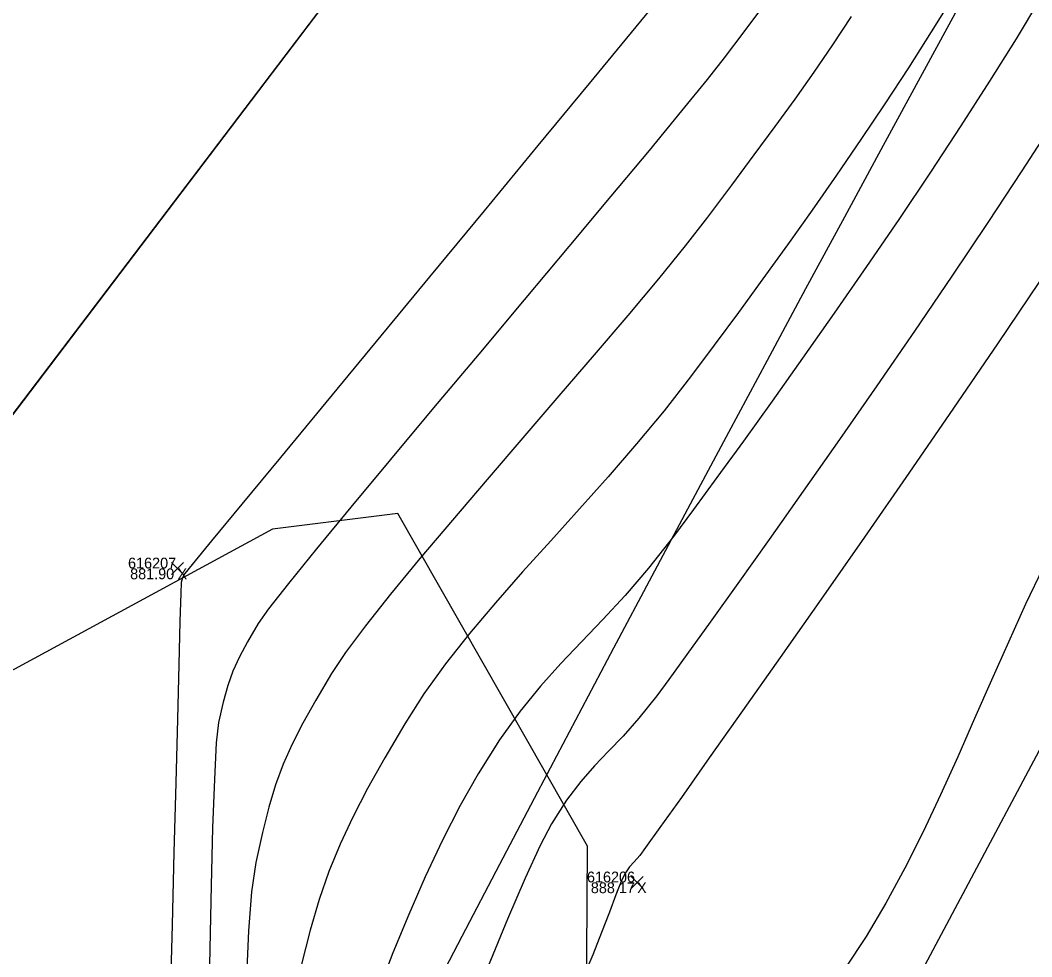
# Model space of a CAD drawing. Extents: x 1957117 to 1971063, y 701601 to 715861.
# Drawn here: x 1963550.8 to 1963583.65, y 706884.91 to 706915.33 of the extents above; entities that cross this region are included whole.
import ezdxf

# ---------------------------------------------------------------- set-up
doc = ezdxf.new("R2010")
doc.units = 0
for name, color, linetype in [('AP_X_Lights', 7, 'Continuous'), ('DT_X_Break_Line', 7, 'Continuous'), ('DT_X_Contour_Major', 7, 'Continuous'), ('DT_X_Contour_Minor', 7, 'Continuous'), ('DT_X_TIN_Hull', 7, 'Continuous'), ('GE_X_CL_20', 7, 'Continuous'), ('HY_X_Water_Edge', 7, 'Continuous'), ('PM_P_Cells', 7, 'Continuous'), ('PV_P_Shoulder', 7, 'Continuous'), ('RS_Raster1', 7, 'Continuous'), ('RW_X_Esmt_RR', 7, 'Continuous'), ('SC_Scratch1', 7, 'Continuous'), ('VG_X_Tree_Line_Rt', 7, 'Continuous')]:
    doc.layers.add(name, color=color, linetype=linetype)

msp = doc.modelspace()

# ---------------------------------------------------------------- linework, layer by layer
at = {"layer": 'AP_X_Lights'}
for p, q in [((1963555.711, 706897.329), (1963556.099, 706897.719)), ((1963555.711, 706897.719), (1963556.099, 706897.329)), ((1963570.639, 706887.13), (1963571.027, 706887.52)), ((1963570.639, 706887.52), (1963571.027, 706887.13))]:
    msp.add_line(p, q, dxfattribs=at)
at = {"layer": 'DT_X_Break_Line'}
msp.add_lwpolyline([(1963549.31, 706900.902), (1963567.723, 706925.142), (1963581.753, 706948.682), (1963589.114, 706971.765), (1963604.241, 706992.933), (1963630.24, 707037.886), (1963653.883, 707082.082), (1963697.483, 707112.719), (1963727.123, 707153.396), (1963737.102, 707174.095), (1963750.986, 707197.42), (1963762.997, 707214.654), (1963786.295, 707233.762), (1963816.245, 707273.278), (1963881.4, 707289.893)], dxfattribs=at)
at = {"layer": 'DT_X_Contour_Major'}
msp.add_lwpolyline([(1963581.108, 706916.131), (1963580.389, 706914.959), (1963579.647, 706913.788), (1963578.884, 706912.619), (1963578.106, 706911.456), (1963577.316, 706910.303), (1963576.519, 706909.161), (1963575.719, 706908.035), (1963574.919, 706906.928), (1963574.125, 706905.842), (1963573.34, 706904.781), (1963572.568, 706903.748), (1963571.711, 706902.648), (1963570.815, 706901.567), (1963569.893, 706900.504), (1963568.96, 706899.457), (1963568.029, 706898.426), (1963567.115, 706897.409), (1963566.232, 706896.404), (1963565.394, 706895.41), (1963564.614, 706894.425), (1963563.907, 706893.45), (1963563.287, 706892.481), (1963562.637, 706891.369), (1963562.079, 706890.371), (1963561.599, 706889.449), (1963561.185, 706888.566), (1963560.824, 706887.684), (1963560.504, 706886.765), (1963560.212, 706885.773), (1963559.936, 706884.669)], dxfattribs=at)
msp.add_lwpolyline([(1963581.108, 706916.131), (1963580.389, 706914.959), (1963579.647, 706913.788), (1963578.884, 706912.619), (1963578.106, 706911.456), (1963577.316, 706910.303), (1963576.519, 706909.161), (1963575.719, 706908.035), (1963574.919, 706906.928), (1963574.125, 706905.842), (1963573.34, 706904.781), (1963572.568, 706903.748), (1963571.711, 706902.648), (1963570.815, 706901.567), (1963569.893, 706900.504), (1963568.96, 706899.457), (1963568.029, 706898.426), (1963567.115, 706897.409), (1963566.232, 706896.404), (1963565.394, 706895.41), (1963564.614, 706894.425), (1963563.907, 706893.45), (1963563.287, 706892.481), (1963562.637, 706891.369), (1963562.079, 706890.371), (1963561.599, 706889.449), (1963561.185, 706888.566), (1963560.824, 706887.684), (1963560.504, 706886.765), (1963560.212, 706885.773), (1963559.936, 706884.669)], dxfattribs=at)
at = {"layer": 'DT_X_Contour_Minor'}
for points in [[(1963572.107, 706916.717), (1963570.793, 706915.12), (1963569.274, 706913.277), (1963567.61, 706911.26), (1963565.863, 706909.143), (1963564.092, 706906.998), (1963562.359, 706904.9), (1963560.723, 706902.92), (1963559.247, 706901.132), (1963557.99, 706899.609), (1963557.013, 706898.424), (1963556.377, 706897.65), (1963556.143, 706897.361), (1963556.07, 706897.221), (1963556.026, 706897.069), (1963556.013, 706896.723), (1963555.986, 706895.802), (1963555.948, 706894.404), (1963555.901, 706892.623), (1963555.848, 706890.556), (1963555.79, 706888.299), (1963555.73, 706885.948), (1963555.671, 706883.598)], [(1963572.107, 706916.717), (1963570.793, 706915.12), (1963569.274, 706913.277), (1963567.61, 706911.26), (1963565.863, 706909.143), (1963564.092, 706906.998), (1963562.359, 706904.9), (1963560.723, 706902.92), (1963559.247, 706901.132), (1963557.99, 706899.609), (1963557.013, 706898.424), (1963556.377, 706897.65), (1963556.143, 706897.361), (1963556.07, 706897.221), (1963556.026, 706897.069), (1963556.013, 706896.723), (1963555.986, 706895.802), (1963555.948, 706894.404), (1963555.901, 706892.623), (1963555.848, 706890.556), (1963555.79, 706888.299), (1963555.73, 706885.948), (1963555.671, 706883.598)], [(1963583.902, 706916.009), (1963583.142, 706914.731), (1963582.285, 706913.353), (1963581.352, 706911.9), (1963580.362, 706910.395), (1963579.333, 706908.863), (1963578.286, 706907.329), (1963577.238, 706905.816), (1963576.209, 706904.35), (1963575.219, 706902.954), (1963574.286, 706901.654), (1963573.429, 706900.473), (1963572.667, 706899.435), (1963572.021, 706898.566), (1963571.207, 706897.532), (1963570.445, 706896.647), (1963569.723, 706895.866), (1963569.031, 706895.143), (1963568.359, 706894.435), (1963567.697, 706893.697), (1963567.035, 706892.884), (1963566.362, 706891.951), (1963565.668, 706890.854), (1963565.089, 706889.821), (1963564.516, 706888.697), (1963563.955, 706887.507), (1963563.416, 706886.278), (1963562.905, 706885.038), (1963562.43, 706883.814)], [(1963583.902, 706916.009), (1963583.142, 706914.731), (1963582.285, 706913.353), (1963581.352, 706911.9), (1963580.362, 706910.395), (1963579.333, 706908.863), (1963578.286, 706907.329), (1963577.238, 706905.816), (1963576.209, 706904.35), (1963575.219, 706902.954), (1963574.286, 706901.654), (1963573.429, 706900.473), (1963572.667, 706899.435), (1963572.021, 706898.566), (1963571.207, 706897.532), (1963570.445, 706896.647), (1963569.723, 706895.866), (1963569.031, 706895.143), (1963568.359, 706894.435), (1963567.697, 706893.697), (1963567.035, 706892.884), (1963566.362, 706891.951), (1963565.668, 706890.854), (1963565.089, 706889.821), (1963564.516, 706888.697), (1963563.955, 706887.507), (1963563.416, 706886.278), (1963562.905, 706885.038), (1963562.43, 706883.814)], [(1963574.842, 706915.681), (1963574.301, 706914.961), (1963573.664, 706914.113), (1963573.111, 706913.407), (1963572.281, 706912.385), (1963571.223, 706911.103), (1963569.986, 706909.616), (1963568.619, 706907.981), (1963567.17, 706906.252), (1963565.689, 706904.486), (1963564.224, 706902.738), (1963562.825, 706901.063), (1963561.54, 706899.517), (1963560.418, 706898.156), (1963559.509, 706897.034), (1963558.862, 706896.209), (1963558.524, 706895.734), (1963558.181, 706895.145), (1963557.915, 706894.649), (1963557.706, 706894.192), (1963557.535, 706893.721), (1963557.386, 706893.181), (1963557.238, 706892.518), (1963557.166, 706891.856), (1963557.102, 706890.681), (1963557.046, 706889.102), (1963556.996, 706887.227), (1963556.952, 706885.163), (1963556.914, 706883.018)], [(1963574.842, 706915.681), (1963574.301, 706914.961), (1963573.664, 706914.113), (1963573.111, 706913.407), (1963572.281, 706912.385), (1963571.223, 706911.103), (1963569.986, 706909.616), (1963568.619, 706907.981), (1963567.17, 706906.252), (1963565.689, 706904.486), (1963564.224, 706902.738), (1963562.825, 706901.063), (1963561.54, 706899.517), (1963560.418, 706898.156), (1963559.509, 706897.034), (1963558.862, 706896.209), (1963558.524, 706895.734), (1963558.181, 706895.145), (1963557.915, 706894.649), (1963557.706, 706894.192), (1963557.535, 706893.721), (1963557.386, 706893.181), (1963557.238, 706892.518), (1963557.166, 706891.856), (1963557.102, 706890.681), (1963557.046, 706889.102), (1963556.996, 706887.227), (1963556.952, 706885.163), (1963556.914, 706883.018)], [(1963577.784, 706915.455), (1963577.181, 706914.538), (1963576.575, 706913.65), (1963575.955, 706912.77), (1963575.311, 706911.879), (1963574.63, 706910.956), (1963573.902, 706909.98), (1963573.116, 706908.931), (1963572.397, 706908.006), (1963571.524, 706906.932), (1963570.528, 706905.741), (1963569.441, 706904.463), (1963568.297, 706903.129), (1963567.126, 706901.769), (1963565.961, 706900.414), (1963564.835, 706899.095), (1963563.779, 706897.842), (1963562.826, 706896.686), (1963562.008, 706895.658), (1963561.357, 706894.788), (1963560.906, 706894.108), (1963560.4, 706893.243), (1963559.98, 706892.493), (1963559.633, 706891.814), (1963559.342, 706891.163), (1963559.094, 706890.496), (1963558.872, 706889.77), (1963558.663, 706888.942), (1963558.451, 706887.968), (1963558.313, 706887.014), (1963558.216, 706885.75), (1963558.151, 706884.259)], [(1963577.784, 706915.455), (1963577.181, 706914.538), (1963576.575, 706913.65), (1963575.955, 706912.77), (1963575.311, 706911.879), (1963574.63, 706910.956), (1963573.902, 706909.98), (1963573.116, 706908.931), (1963572.397, 706908.006), (1963571.524, 706906.932), (1963570.528, 706905.741), (1963569.441, 706904.463), (1963568.297, 706903.129), (1963567.126, 706901.769), (1963565.961, 706900.414), (1963564.835, 706899.095), (1963563.779, 706897.842), (1963562.826, 706896.686), (1963562.008, 706895.658), (1963561.357, 706894.788), (1963560.906, 706894.108), (1963560.4, 706893.243), (1963559.98, 706892.493), (1963559.633, 706891.814), (1963559.342, 706891.163), (1963559.094, 706890.496), (1963558.872, 706889.77), (1963558.663, 706888.942), (1963558.451, 706887.968), (1963558.313, 706887.014), (1963558.216, 706885.75), (1963558.151, 706884.259)], [(1963584.349, 706912.015), (1963583.333, 706910.44), (1963582.225, 706908.761), (1963581.052, 706907.015), (1963579.841, 706905.234), (1963578.616, 706903.455), (1963577.405, 706901.71), (1963576.233, 706900.036), (1963575.126, 706898.465), (1963574.109, 706897.033), (1963573.21, 706895.775), (1963572.453, 706894.724), (1963571.866, 706893.915), (1963571.473, 706893.383), (1963570.895, 706892.658), (1963570.378, 706892.079), (1963569.903, 706891.585), (1963569.451, 706891.115), (1963569.004, 706890.606), (1963568.543, 706889.997), (1963568.049, 706889.227), (1963567.682, 706888.519), (1963567.199, 706887.462), (1963566.629, 706886.131), (1963565.998, 706884.602)], [(1963584.349, 706912.015), (1963583.333, 706910.44), (1963582.225, 706908.761), (1963581.052, 706907.015), (1963579.841, 706905.234), (1963578.616, 706903.455), (1963577.405, 706901.71), (1963576.233, 706900.036), (1963575.126, 706898.465), (1963574.109, 706897.033), (1963573.21, 706895.775), (1963572.453, 706894.724), (1963571.866, 706893.915), (1963571.473, 706893.383), (1963570.895, 706892.658), (1963570.378, 706892.079), (1963569.903, 706891.585), (1963569.451, 706891.115), (1963569.004, 706890.606), (1963568.543, 706889.997), (1963568.049, 706889.227), (1963567.682, 706888.519), (1963567.199, 706887.462), (1963566.629, 706886.131), (1963565.998, 706884.602)], [(1963583.902, 706906.846), (1963582.535, 706904.818), (1963581.11, 706902.727), (1963579.659, 706900.618), (1963578.215, 706898.536), (1963576.812, 706896.524), (1963575.483, 706894.629), (1963574.262, 706892.895), (1963573.18, 706891.366), (1963572.273, 706890.087), (1963571.572, 706889.104), (1963571.112, 706888.46), (1963570.926, 706888.201), (1963570.744, 706887.988), (1963570.59, 706887.825), (1963570.431, 706887.6), (1963570.315, 706887.351), (1963570.147, 706886.924), (1963569.934, 706886.359), (1963569.681, 706885.695), (1963569.395, 706884.973), (1963569.084, 706884.232)], [(1963583.902, 706906.846), (1963582.535, 706904.818), (1963581.11, 706902.727), (1963579.659, 706900.618), (1963578.215, 706898.536), (1963576.812, 706896.524), (1963575.483, 706894.629), (1963574.262, 706892.895), (1963573.18, 706891.366), (1963572.273, 706890.087), (1963571.572, 706889.104), (1963571.112, 706888.46), (1963570.926, 706888.201), (1963570.744, 706887.988), (1963570.59, 706887.825), (1963570.431, 706887.6), (1963570.315, 706887.351), (1963570.147, 706886.924), (1963569.934, 706886.359), (1963569.681, 706885.695), (1963569.395, 706884.973), (1963569.084, 706884.232)], [(1963584.027, 706897.559), (1963583.452, 706896.359), (1963582.893, 706895.134), (1963582.343, 706893.894), (1963581.797, 706892.647), (1963581.249, 706891.405), (1963580.693, 706890.174), (1963580.123, 706888.966), (1963579.533, 706887.789), (1963578.918, 706886.654), (1963578.271, 706885.568), (1963577.587, 706884.542)], [(1963584.027, 706897.559), (1963583.452, 706896.359), (1963582.893, 706895.134), (1963582.343, 706893.894), (1963581.797, 706892.647), (1963581.249, 706891.405), (1963580.693, 706890.174), (1963580.123, 706888.966), (1963579.533, 706887.789), (1963578.918, 706886.654), (1963578.271, 706885.568), (1963577.587, 706884.542)]]:
    msp.add_lwpolyline(points, dxfattribs=at)
at = {"layer": 'DT_X_TIN_Hull'}
msp.add_lwpolyline([(1963703.286, 707168.809), (1963648.079, 707085.514), (1963621.011, 707043.83), (1963593.877, 706999.304), (1963589.114, 706971.765), (1963567.723, 706925.142), (1963549.31, 706900.902), (1963528.347, 706884.461), (1963517.147, 706862.571), (1963523.867, 706855.857), (1963523.011, 706853.339), (1963521.692, 706850.009), (1963519.369, 706846.113), (1963518.594, 706843.545), (1963516.406, 706840.496), (1963508.17, 706822.684), (1963495.509, 706817.37), (1963480.654, 706774.214)], dxfattribs=at)
at = {"layer": 'GE_X_CL_20'}
msp.add_arc((1965275.353, 705991.399), 1909.859, 144.852303, 166.495347, dxfattribs=at)
at = {"layer": 'HY_X_Water_Edge'}
for points in [[(1963507.144, 706903.33), (1963523.919, 706880.458), (1963529.921, 706868.249), (1963547.712, 706848.264), (1963557.981, 706843.218), (1963575.318, 706815.786), (1963598.707, 706804.399), (1963631.311, 706798.601), (1963646.093, 706793.985), (1963654.481, 706790.313)], [(1963497.044, 706895.877), (1963527.257, 706861.448), (1963530.089, 706856.724), (1963550.098, 706825.465), (1963567.27, 706808.841), (1963599.052, 706796.957), (1963628.198, 706792.131), (1963651.538, 706783.095)]]:
    msp.add_spline(points, degree=3, dxfattribs=at)
at = {"layer": 'PM_P_Cells'}
msp.add_lwpolyline([(1963619.36, 706953.198), (1963593.869, 706910.337), (1963579.027, 706882.479), (1963578.972, 706882.375)], dxfattribs=at)
at = {"layer": 'RW_X_Esmt_RR'}
for radius, end in [(1929.859, 154.913686), (1879.859, 166.495347)]:
    msp.add_arc((1965275.353, 705991.399), radius, 144.852303, end, dxfattribs=at)
at = {"layer": 'VG_X_Tree_Line_Rt'}
msp.add_lwpolyline([(1963558.987, 706898.803), (1963546.03, 706891.77), (1963537.963, 706885.865), (1963543.918, 706873.452), (1963555.702, 706866.205), (1963562.197, 706875.25), (1963569.154, 706877.88), (1963569.219, 706888.497), (1963563.06, 706899.305), (1963558.987, 706898.803)], dxfattribs=at)

# ---------------------------------------------------------------- texts
at = {"layer": 'PV_P_Shoulder'}
for s, p in [('881.90', (1963554.367, 706897.174)), ('888.17', (1963569.331, 706886.975))]:
    msp.add_text(s, height=0.35, dxfattribs=at).set_placement(p)
at = {"layer": 'RS_Raster1'}
for s, p in [('616207', (1963554.299, 706897.524)), ('616206', (1963569.205, 706887.325))]:
    msp.add_text(s, height=0.35, dxfattribs=at).set_placement(p)
at = {"layer": 'SC_Scratch1'}
for p in [(1963555.905, 706897.174), (1963570.833, 706886.975)]:
    msp.add_text('X', height=0.35, dxfattribs=at).set_placement(p)

doc.saveas('drawing.dxf')
